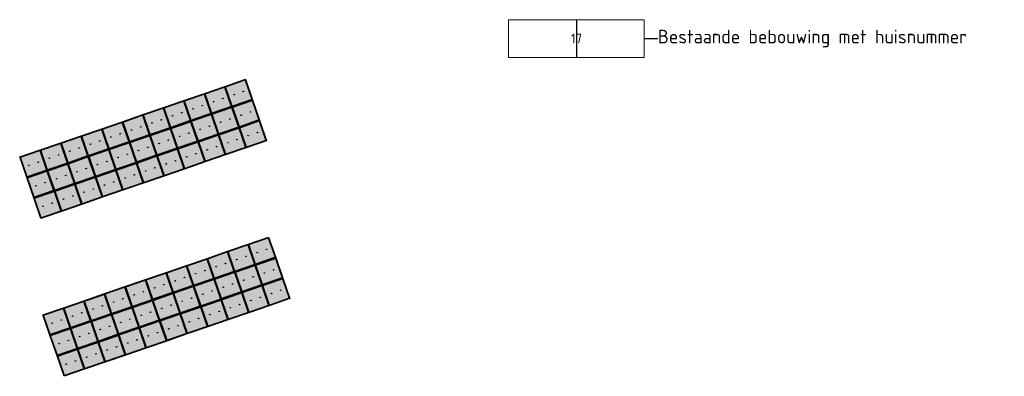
# Model space of a CAD drawing. Header units: metres. Extents: x 250001 to 257773, y 598992 to 609118.
# Tile 522 of 656: x 257273 to 257363, y 602980 to 603013. Entities that reach past the tile are written whole.
import ezdxf
from ezdxf.enums import TextEntityAlignment as Align

# ---------------------------------------------------------------- set-up
doc = ezdxf.new("R2010")
doc.units = ezdxf.units.M
for name, color, linetype, lineweight in [('B-WE-OG-BEBOUWING-T18', 7, 'Continuous', 18), ('B-WE-OG-TERREIN_ERF-GV', 7, 'Continuous', 18), ('N-WE-VH-VERHARDING_BEDRIJFSVLOERPLAAT-S', 252, 'Continuous', 25), ('X-XX-AL-LEGENDA-T25', 7, 'Continuous', 25)]:
    doc.layers.add(name, color=color, linetype=linetype, lineweight=lineweight)
doc.layers.add('HULPLIJN', color=220, linetype='Continuous', plot=False)
doc.styles.add('NLCS-ISO-ANNOTATIEF-T18', font='NLCS-ISO.ttf', dxfattribs={"height": 1.8})
doc.styles.add('NLCS-ISO-ANNOTATIEF-T25', font='NLCS-ISO.ttf', dxfattribs={"height": 2.5})

# ---------------------------------------------------------------- blocks, each defined once
blk = doc.blocks.new('N-SVH-BETONPLAAT_2X2')
h = blk.add_hatch(color=254)
h.paths.add_polyline_path([(0.051, 0.05), (0.05, 0.051), (0.05, 1.949), (0.051, 1.95), (1.949, 1.95), (1.95, 1.949), (1.95, 0.051), (1.949, 0.05)])
h.paths.add_polyline_path([(0.52, 0.985), (0.52, 1.015), (0.58, 1.015), (0.58, 0.985)], flags=16)
h.paths.add_polyline_path([(1.42, 0.985), (1.42, 1.015), (1.48, 1.015), (1.48, 0.985)], flags=16)
for p, q in [((0, 2), (0, 0)), ((2, 2), (0, 2)), ((0.05, 1.949), (0.05, 0.051)), ((1.949, 1.95), (0.051, 1.95)), ((1.95, 0.051), (1.95, 1.949)), ((2, 0), (2, 2)), ((0.52, 1.015), (0.52, 0.985)), ((0.58, 1.015), (0.52, 1.015)), ((0.52, 0.985), (0.58, 0.985)), ((0.58, 0.985), (0.58, 1.015)), ((1.42, 1.015), (1.42, 0.985)), ((1.48, 1.015), (1.42, 1.015)), ((1.42, 0.985), (1.48, 0.985)), ((1.48, 0.985), (1.48, 1.015)), ((0, 0), (2, 0)), ((0.051, 0.05), (1.949, 0.05))]:
    blk.add_line(p, q)
for centre, start, end in [((0.051, 1.949), 90, 180), ((1.949, 1.949), 0, 90), ((1.949, 0.051), 270, 0)]:
    blk.add_arc(centre, 0.001, start, end)
at = {"extrusion": (0, 0, -1)}
blk.add_arc((-0.051, 0.051), 0.001, 270, 0, dxfattribs=at)
blk = doc.blocks.new('*U37')
at = {"layer": 'N-WE-VH-VERHARDING_BEDRIJFSVLOERPLAAT-S'}
for p in [(0, 4), (2, 4), (4, 4), (6, 4), (8, 4), (10, 4), (12, 4), (14, 4), (16, 4), (18, 4), (20, 4), (0, 2), (2, 2), (4, 2), (6, 2), (8, 2), (10, 2), (12, 2), (14, 2), (16, 2), (18, 2), (20, 2), (0, 0), (2, 0), (4, 0), (6, 0), (8, 0), (10, 0), (12, 0), (14, 0), (16, 0), (18, 0), (20, 0)]:
    blk.add_blockref('N-SVH-BETONPLAAT_2X2', p, dxfattribs=at)

msp = doc.modelspace()

# ---------------------------------------------------------------- linework, layer by layer
at = {"layer": 'B-WE-OG-TERREIN_ERF-GV', "flags": 128}
msp.add_lwpolyline([(257317.718, 603013.38), (257330.218, 603013.38), (257330.218, 603009.88), (257317.718, 603009.88)], close=True, dxfattribs=at)
at = {"layer": 'HULPLIJN', "flags": 128}
msp.add_lwpolyline([(257323.968, 603013.38), (257323.968, 603009.88)], dxfattribs=at)

# ---------------------------------------------------------------- block references
at = {"layer": 'N-WE-VH-VERHARDING_BEDRIJFSVLOERPLAAT-S', "xscale": -1, "rotation": 199.0088339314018}
for p in [(257272.671, 603000.713), (257274.808, 602986.153)]:
    msp.add_blockref('*U37', p, dxfattribs=at)

# ---------------------------------------------------------------- texts
at = {"layer": 'B-WE-OG-BEBOUWING-T18', "style": 'NLCS-ISO-ANNOTATIEF-T18', "oblique": 360}
msp.add_text('17', height=0.9, dxfattribs=at).set_placement((257323.968, 603011.63), align=Align.MIDDLE)
at = {"layer": 'X-XX-AL-LEGENDA-T25', "insert": (257331.468, 603011.63), "char_height": 1.25, "width": 80.1107, "attachment_point": 4, "style": 'NLCS-ISO-ANNOTATIEF-T25', "bg_fill": 2}
msp.add_mtext('Bestaande bebouwing met huisnummer', dxfattribs=at)

# ---------------------------------------------------------------- next in the draw order: linework, layer by layer
at = {"layer": 'HULPLIJN'}
msp.add_lwpolyline([(257330.218, 603011.63), (257331.468, 603011.63)], dxfattribs=at)

doc.saveas('drawing.dxf')
